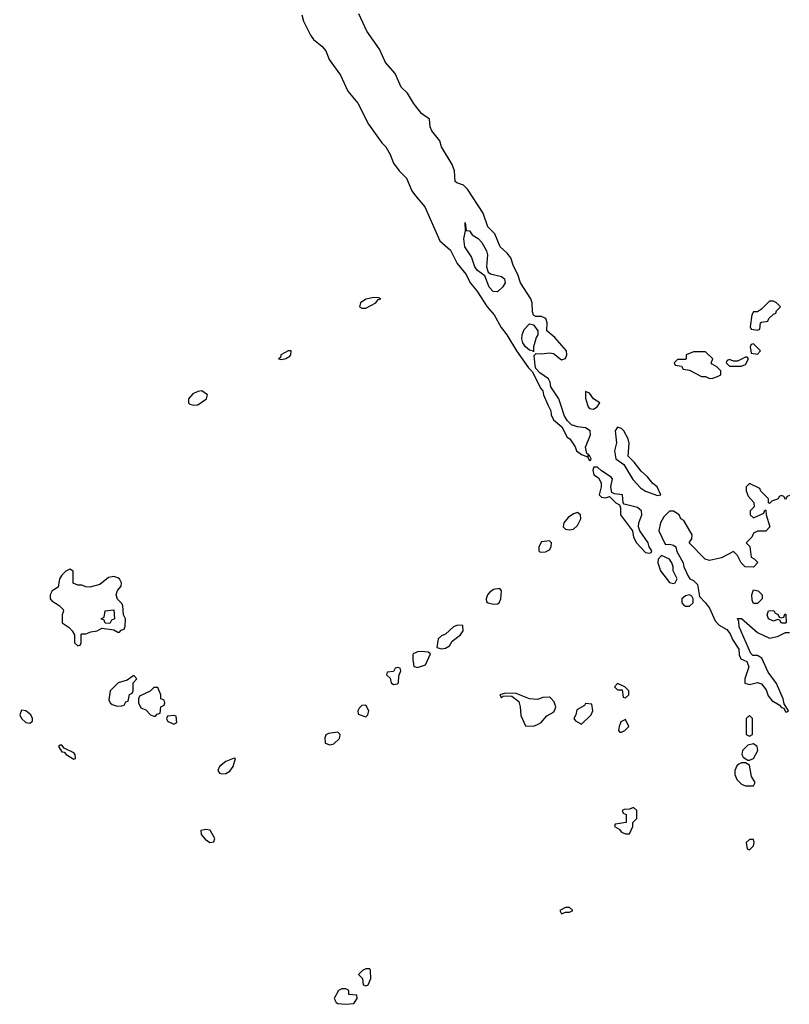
# Model space of a CAD drawing. Header units: inches. Extents: x 2701323 to 2964515, y 494916 to 722124.
# Tile 436 of 656: x 2858019 to 2861869, y 597001 to 601927. Entities that reach past the tile are written whole.
import ezdxf

# ---------------------------------------------------------------- set-up
doc = ezdxf.new("R2010")
doc.units = ezdxf.units.IN
doc.header["$MEASUREMENT"] = 0
for name, color, linetype in [('C8559', 7, 'Continuous'), ('C8569', 7, 'Continuous'), ('C8650', 7, 'Continuous'), ('C8660', 7, 'Continuous')]:
    doc.layers.add(name, color=color, linetype=linetype)

msp = doc.modelspace()

# ---------------------------------------------------------------- linework, layer by layer
at = {"layer": 'C8559', "color": 2, "elevation": 2}
for points in [[(2858883.3, 600000), (2858890, 599998), (2858906.7, 600000)], [(2860000, 598759.7), (2859990, 598755.3), (2859986, 598750), (2859986, 598726), (2859991.6, 598691.6), (2860000, 598689)]]:
    msp.add_lwpolyline(points, dxfattribs=at)
for points in [[(2858270, 599178), (2858250, 599168), (2858230, 599148), (2858218, 599130), (2858211.6, 599088.4), (2858182, 599070), (2858172, 599050), (2858172, 599030), (2858179.6, 599019.6), (2858216.9, 598996.9), (2858236, 598976), (2858238, 598970), (2858231.3, 598950), (2858232, 598910), (2858266.4, 598886.4), (2858282, 598870), (2858294, 598850), (2858294, 598810), (2858310, 598794), (2858322, 598798), (2858326, 598810), (2858326, 598850), (2858330, 598854), (2858350, 598854), (2858375.3, 598864.7), (2858406, 598870), (2858430, 598882), (2858490, 598874), (2858510, 598862), (2858518, 598862), (2858527.3, 598872.7), (2858542, 598878), (2858547.3, 598892.7), (2858548, 598930), (2858538, 598950), (2858534.6, 598994.6), (2858530, 599006), (2858508.4, 599028.4), (2858502, 599050), (2858508.4, 599071.6), (2858527.3, 599092.7), (2858528, 599110), (2858518, 599130), (2858510, 599135.3), (2858490, 599142), (2858463.6, 599136.4), (2858419.6, 599100.4), (2858370, 599088), (2858350, 599088.7), (2858330, 599098), (2858310, 599098), (2858287.3, 599107.3), (2858287.3, 599167.3)], [(2858470, 598906), (2858447.3, 598907.3), (2858442, 598922), (2858426, 598930), (2858442, 598938), (2858446, 598970), (2858490, 598974), (2858494, 598930), (2858478, 598922)], [(2859910, 598686), (2859898, 598682), (2859890, 598666), (2859858, 598662), (2859854, 598650), (2859872, 598632), (2859878, 598610), (2859890, 598601), (2859910, 598604.7), (2859914, 598610), (2859915.3, 598644.7), (2859926, 598670), (2859922, 598682)], [(2858590, 598646), (2858556.9, 598623.1), (2858512, 598610), (2858471.3, 598570), (2858464.7, 598524.7), (2858472, 598510), (2858481, 598501), (2858507.3, 598492.7), (2858530, 598494), (2858542, 598498), (2858550, 598514), (2858562, 598518), (2858568.7, 598551.3), (2858582, 598558), (2858586, 598570), (2858586, 598610), (2858606, 598630)], [(2858710, 598586), (2858690, 598586), (2858672.7, 598567.3), (2858618, 598542), (2858614, 598530), (2858614, 598510), (2858624.7, 598484.7), (2858650, 598474), (2858674, 598450), (2858690, 598442), (2858698, 598442), (2858707.3, 598452.7), (2858722, 598458), (2858726, 598490), (2858742, 598498), (2858746, 598510), (2858742, 598522), (2858726, 598530), (2858726, 598550)], [(2859750, 598498), (2859730, 598495.3), (2859716.9, 598483.1), (2859711.3, 598470), (2859712, 598452), (2859750, 598438.8), (2859761.2, 598450), (2859765.2, 598470)], [(2858027.5, 598472.5), (2858019.1, 598450), (2858027.7, 598430), (2858050, 598410.7), (2858070, 598406.8), (2858083.1, 598416.9), (2858083.7, 598430), (2858074.5, 598450), (2858050, 598469.4)], [(2858790, 598446), (2858758, 598442), (2858754, 598430), (2858758, 598418), (2858790, 598402), (2858806, 598410), (2858802, 598442)], [(2859610, 598362), (2859564, 598356), (2859551, 598349), (2859545.4, 598334.6), (2859547.5, 598307.5), (2859570, 598299.1), (2859590, 598304.9), (2859619, 598330), (2859622, 598350)], [(2858230, 598298), (2858222, 598298), (2858214, 598290), (2858230, 598264.7), (2858242, 598262), (2858252, 598250), (2858290, 598226.8), (2858298, 598230), (2858296, 598250), (2858290, 598259), (2858242, 598282)], [(2859092.7, 598232.7), (2859050, 598215.1), (2859019.1, 598190), (2859010.7, 598170), (2859018, 598158), (2859030, 598153.4), (2859050, 598156.4), (2859070, 598168), (2859086.6, 598190), (2859098, 598230)], [(2858950, 597875.1), (2858924.7, 597870), (2858927.3, 597850), (2858946.6, 597826.6), (2858970, 597811), (2858990, 597814), (2858995.3, 597830), (2858971.7, 597871.7)], [(2859770, 597178), (2859750, 597178), (2859734, 597170), (2859714, 597150), (2859734, 597130), (2859738, 597098), (2859750, 597094), (2859762, 597098), (2859775.3, 597130), (2859774, 597170)], [(2859650, 597078), (2859630, 597078), (2859614, 597070), (2859592, 597030), (2859602, 597010), (2859610, 597004.7), (2859650, 597001), (2859690, 597004.7), (2859708, 597030), (2859706, 597046), (2859666, 597050), (2859666, 597070)]]:
    msp.add_lwpolyline(points, close=True, dxfattribs=at)
at = {"layer": 'C8569', "color": 2, "elevation": 2}
for points in [[(2860662, 600000), (2860676, 599970), (2860678.8, 599950), (2860690, 599924.7), (2860732, 599890), (2860758, 599838), (2860771, 599830), (2860798, 599790), (2860804.7, 599770), (2860830, 599751.3), (2860859.6, 599739.6), (2860870, 599722), (2860876.4, 599723.6), (2860878, 599730), (2860870, 599746), (2860862, 599742), (2860866, 599750), (2860856.4, 599756.4), (2860849, 599789), (2860874.5, 599850), (2860872.3, 599870), (2860850, 599885.1), (2860809.6, 599889.6), (2860780.1, 599900.1), (2860759.3, 599919.3), (2860744.1, 599944.1), (2860726, 600000)], [(2860859.9, 600000), (2860862.8, 599990), (2860870, 599981), (2860890, 599978.8), (2860908.7, 599990), (2860915.3, 600000)], [(2861870, 599546), (2861858, 599542), (2861850, 599526), (2861842, 599542), (2861830, 599546), (2861818, 599542), (2861814, 599530), (2861782, 599518), (2861770, 599506), (2861766, 599510), (2861766, 599530), (2861727.3, 599567.3), (2861722, 599582), (2861670, 599606), (2861654, 599590), (2861654, 599570), (2861663.6, 599543.6), (2861691.6, 599511.6), (2861694, 599490), (2861674, 599470), (2861674, 599450), (2861690, 599434), (2861742, 599458), (2861747.3, 599472.7), (2861752.7, 599472.7), (2861754, 599450), (2861772, 599390), (2861752, 599368), (2861710, 599368), (2861690, 599358), (2861682, 599338), (2861654, 599310), (2861671.6, 599291.6), (2861678, 599238), (2861694, 599230), (2861712, 599212), (2861690, 599188), (2861648.9, 599188.9), (2861628, 599210), (2861610, 599246), (2861590, 599266), (2861530, 599234), (2861470, 599222), (2861448.4, 599228.4), (2861369.1, 599309.1), (2861382, 599330), (2861384, 599350), (2861342, 599422), (2861326, 599430), (2861318, 599450), (2861290, 599468.7), (2861270, 599468.7), (2861240.9, 599439.1), (2861224.9, 599410), (2861216, 599370), (2861246, 599306), (2861250, 599302), (2861270, 599302.8), (2861290, 599297.3), (2861301, 599290), (2861306.8, 599266.8), (2861338, 599210), (2861342, 599190), (2861363.6, 599143.6), (2861372, 599130), (2861390, 599121), (2861410, 599102), (2861420.7, 599040.7), (2861450.8, 599010), (2861470, 598982), (2861498.8, 598918.8), (2861518.5, 598898.5), (2861556, 598876), (2861573.8, 598853.8), (2861585.3, 598825.3), (2861617.3, 598777.3), (2861618.8, 598750), (2861626, 598730), (2861656.3, 598716.3), (2861667.3, 598690), (2861647.3, 598630), (2861647.5, 598607.5), (2861670, 598600.7), (2861710, 598610.5), (2861730, 598604.9), (2861753.5, 598573.5), (2861763.4, 598543.4), (2861781.3, 598521.3), (2861818.5, 598498.5), (2861830, 598486), (2861842, 598482), (2861850, 598464.7), (2861856.4, 598463.6), (2861866, 598470), (2861844, 598504), (2861838, 598530), (2861805.4, 598605.4), (2861763, 598663), (2861732.1, 598732.1), (2861710, 598746), (2861686.3, 598746.3), (2861676.5, 598756.5), (2861619.3, 598890), (2861616.4, 598916.4), (2861609.4, 598930.6), (2861630, 598931), (2861710, 598861), (2861770, 598832), (2861810, 598841), (2861850, 598861), (2861870, 598861)], [(2860000, 598689), (2860010, 598686), (2860050, 598698.8), (2860074.6, 598754.6), (2860062, 598762), (2860030, 598765.2), (2860010, 598764), (2860000, 598759.7)]]:
    msp.add_lwpolyline(points, dxfattribs=at)
for points in [[(2861010, 599888), (2860998, 599870), (2861004, 599810), (2860994, 599770), (2861001, 599730), (2861040.7, 599700.7), (2861086.7, 599626.7), (2861124.9, 599584.9), (2861150, 599567.3), (2861210, 599546), (2861226, 599550), (2861208.7, 599590), (2861186.6, 599606.6), (2861160.1, 599640.1), (2861127.7, 599667.7), (2861094, 599714), (2861063.7, 599743.7), (2861069, 599809), (2861064, 599830), (2861042, 599870), (2861030, 599882)], [(2860910, 599688.7), (2860892, 599688), (2860886.8, 599673.2), (2860891.3, 599650), (2860914.4, 599634.4), (2860927.3, 599610), (2860927.7, 599590), (2860918.8, 599550), (2860930, 599538.8), (2860950, 599534.8), (2860970, 599542), (2861002, 599510), (2861019.8, 599499.8), (2861025.4, 599485.4), (2861025.5, 599450), (2861084.9, 599370), (2861090, 599338), (2861104.9, 599310), (2861150, 599260.7), (2861170, 599258), (2861179, 599261), (2861182, 599270), (2861169, 599289), (2861164, 599310), (2861121.2, 599370), (2861114.5, 599390), (2861116.2, 599410), (2861131.8, 599450), (2861129.4, 599470), (2861110, 599487), (2861043.1, 599503.1), (2861038, 599510), (2861035.3, 599550), (2860994, 599554), (2860981.2, 599561.2), (2860976, 599590), (2860985.2, 599630), (2860978.4, 599638.4), (2860929.1, 599669.1)], [(2860810, 599461.2), (2860790, 599455.1), (2860763.4, 599436.6), (2860740.7, 599410), (2860738.8, 599390), (2860750, 599378.8), (2860770, 599374), (2860790, 599378.8), (2860810, 599396), (2860826.6, 599430), (2860824, 599450)], [(2860670, 599319.6), (2860630, 599314), (2860617, 599290), (2860615.5, 599270), (2860623.4, 599263.4), (2860650, 599264.9), (2860670, 599274), (2860678.7, 599290), (2860679.6, 599310)], [(2861230, 599246), (2861212.7, 599227.3), (2861212, 599210), (2861224.7, 599170), (2861270, 599112), (2861290, 599106.8), (2861298, 599110), (2861308, 599130), (2861288.9, 599168.9), (2861288.7, 599190), (2861282, 599210), (2861270, 599228)], [(2860422, 599082), (2860390, 599075.6), (2860370, 599062), (2860359.3, 599050), (2860353, 599030), (2860354.8, 599014.8), (2860362, 599010), (2860390, 599002.4), (2860410, 599003.8), (2860418, 599010), (2860425.6, 599030), (2860429.2, 599069.2)], [(2861370, 599048.7), (2861350, 599044), (2861331.3, 599030), (2861332, 599010), (2861339.6, 598999.6), (2861350, 598992), (2861370, 598992), (2861388, 599010), (2861388.7, 599030), (2861382, 599042)], [(2861690, 599006), (2861683.1, 599023.1), (2861682, 599050), (2861690, 599074), (2861714, 599070), (2861734, 599050), (2861734, 599030), (2861710, 599006)], [(2861830, 598934), (2861842, 598938), (2861847.3, 598952.7), (2861852.7, 598952.7), (2861854, 598910), (2861850, 598908), (2861830, 598908), (2861822, 598922), (2861810, 598926), (2861790, 598918), (2861766, 598930), (2861758, 598950), (2861766, 598970), (2861791.6, 598971.6), (2861798, 598958), (2861812.7, 598952.7), (2861818, 598938)], [(2860210, 598898), (2860190, 598889.3), (2860150, 598852.7), (2860130, 598844.5), (2860113.4, 598830), (2860106, 598786), (2860130, 598779.1), (2860150, 598782), (2860170, 598794.8), (2860183, 598817), (2860223.7, 598850), (2860237, 598870), (2860236.5, 598896.5)], [(2861010, 598606), (2860994, 598590), (2861010, 598574), (2861034, 598574), (2861038, 598538), (2861050, 598534), (2861066, 598550), (2861066, 598570), (2861046, 598590)], [(2860450, 598558), (2860422, 598550), (2860430, 598534), (2860438, 598542), (2860450, 598544.7), (2860482, 598542), (2860516, 598516), (2860522.8, 598490), (2860525.4, 598445.4), (2860550, 598394), (2860590, 598392), (2860610, 598401), (2860628, 598410), (2860656.4, 598443.6), (2860690, 598462), (2860695.3, 598470), (2860702, 598490), (2860693.6, 598513.6), (2860674.6, 598534.6), (2860670, 598538), (2860636.4, 598536.4), (2860610, 598526), (2860568.9, 598528.9), (2860503.6, 598556.4)], [(2860850, 598506), (2860844.7, 598495.3), (2860806.4, 598473.6), (2860802, 598450), (2860792, 598430), (2860799.6, 598419.6), (2860830, 598402), (2860878, 598450), (2860886, 598470), (2860882, 598502)], [(2861670, 598446), (2861654, 598430), (2861654, 598350), (2861670, 598342), (2861686, 598350), (2861686, 598430)], [(2861050, 598426), (2861026, 598414), (2861018, 598390), (2861014, 598370), (2861022, 598362), (2861030, 598362), (2861046, 598370), (2861066, 598390)], [(2861690, 598304), (2861662, 598298), (2861636, 598270), (2861631.3, 598250), (2861638, 598238), (2861662, 598222), (2861670, 598222), (2861690, 598231), (2861712, 598270), (2861708.7, 598290)], [(2861650, 598208.7), (2861630, 598208.7), (2861616.9, 598203.1), (2861606.4, 598193.6), (2861596, 598170), (2861596, 598150), (2861606, 598126), (2861630, 598102), (2861650, 598094), (2861690, 598094), (2861698, 598110), (2861680.2, 598140.2), (2861670, 598198)], [(2861090, 597986), (2861070, 597978), (2861043.6, 597976.4), (2861034, 597970), (2861038, 597958), (2861054, 597950), (2861054, 597910), (2860998, 597902), (2860994, 597890), (2861018, 597878), (2861030, 597862), (2861050, 597854), (2861070, 597854), (2861086, 597890), (2861086, 597910), (2861106, 597930), (2861106, 597970)], [(2861690, 597826), (2861670, 597826), (2861654, 597810), (2861658, 597778), (2861670, 597774), (2861690, 597794), (2861694, 597810)], [(2860770, 597486), (2860750, 597486), (2860722, 597470), (2860730, 597454), (2860750, 597462), (2860770, 597462), (2860786, 597470)]]:
    msp.add_lwpolyline(points, close=True, dxfattribs=at)
at = {"layer": 'C8650', "color": 2, "elevation": 2}
for points in [[(2859430, 601950.8), (2859439, 601919), (2859473.4, 601850), (2859488.5, 601828.5), (2859530, 601794.9), (2859550, 601770.6), (2859567.3, 601727.3), (2859624.4, 601650), (2859660.5, 601570), (2859710.4, 601510), (2859763.9, 601403.9), (2859830.5, 601310), (2859850.5, 601290), (2859871.9, 601251.9), (2859888.8, 601208.8), (2859918, 601170), (2859953.5, 601133.5), (2859980.5, 601070), (2860000, 601046.2)], [(2860000, 601496.6), (2859990, 601509.4), (2859959.2, 601559.2), (2859928, 601590), (2859897.1, 601657.1), (2859850, 601712.3), (2859818.8, 601778.8), (2859756.2, 601870), (2859716.1, 601956.1)], [(2858906.7, 600000), (2858910, 600000.4), (2858954.5, 600030), (2858959.3, 600050), (2858930, 600069.4), (2858910, 600067), (2858884.9, 600055.1), (2858864, 600030), (2858864, 600010), (2858870, 600004), (2858883.3, 600000)]]:
    msp.add_lwpolyline(points, dxfattribs=at)
for points in [[(2859790, 600537), (2859750, 600529.3), (2859724.9, 600510), (2859718.8, 600490), (2859730, 600483), (2859750, 600483.1), (2859801.2, 600510), (2859812.7, 600527.3), (2859826, 600530), (2859815.3, 600535.3)], [(2859378, 600270), (2859362, 600270), (2859326, 600250), (2859323.6, 600236.4), (2859314, 600230), (2859330, 600227.3), (2859350, 600231), (2859370, 600244), (2859376, 600250)]]:
    msp.add_lwpolyline(points, close=True, dxfattribs=at)
at = {"layer": 'C8660', "color": 2, "elevation": 2}
for points in [[(2860726, 600000), (2860716.2, 600030), (2860676, 600090), (2860672.7, 600112.7), (2860664, 600130), (2860620.7, 600160.7), (2860601.5, 600181.5), (2860597.5, 600197.5), (2860593.6, 600246.4), (2860602.7, 600257.3), (2860630, 600255.3), (2860670, 600260.3), (2860690, 600257.1), (2860730, 600225.5), (2860750, 600231.3), (2860757, 600250), (2860755.1, 600270), (2860696.8, 600336.8), (2860656, 600370), (2860657.6, 600410), (2860651.2, 600431.2), (2860630, 600442.4), (2860602, 600442), (2860589.1, 600449.1), (2860584.5, 600464.5), (2860583, 600510), (2860576.9, 600530), (2860524, 600610), (2860511.4, 600651.4), (2860490, 600694), (2860475.6, 600735.6), (2860458.4, 600758.4), (2860423, 600790), (2860395.6, 600855.6), (2860361.6, 600890), (2860338.3, 600958.3), (2860259, 601079), (2860238.9, 601098.9), (2860206, 601110), (2860198, 601118), (2860195.1, 601170), (2860182.7, 601202.7), (2860129.5, 601290), (2860120.2, 601320.2), (2860080.9, 601370), (2860072.3, 601390), (2860069.4, 601429.4), (2860030, 601458), (2860000, 601496.6)], [(2860000, 601046.2), (2860046, 600990), (2860121.3, 600821.3), (2860173.6, 600773.6), (2860207.8, 600707.8), (2860252.8, 600652.8), (2860272.2, 600610), (2860306.4, 600570), (2860358.4, 600490), (2860392.7, 600450), (2860427.7, 600387.7), (2860456.4, 600350), (2860504.9, 600270), (2860565.1, 600185.1), (2860584.9, 600164.9), (2860623.8, 600083.8), (2860636, 600070), (2860638.8, 600050), (2860662, 600000)], [(2860915.3, 600000), (2860922, 600010), (2860889.3, 600029.3), (2860870, 600058), (2860850, 600066), (2860850, 600034), (2860859.9, 600000)]]:
    msp.add_lwpolyline(points, dxfattribs=at)
for points in [[(2860410, 600565.1), (2860387.4, 600567.4), (2860368.5, 600588.5), (2860345.6, 600645.6), (2860310, 600672), (2860295.6, 600690), (2860280.1, 600740.1), (2860246, 600790), (2860240.7, 600830), (2860249.4, 600870), (2860248, 600912), (2860252, 600872), (2860270, 600871), (2860282.8, 600850), (2860312.3, 600832.3), (2860331.9, 600811.9), (2860354.6, 600770), (2860359.5, 600750), (2860354.9, 600690), (2860363, 600663), (2860375.2, 600655.2), (2860430, 600641.3), (2860443.8, 600630), (2860448.4, 600610), (2860437, 600590)], [(2861790, 600518), (2861770, 600518), (2861730, 600478), (2861710, 600466), (2861690, 600466), (2861682, 600450), (2861674, 600390), (2861678, 600378), (2861710, 600374), (2861722, 600378), (2861726, 600410), (2861730, 600414), (2861762, 600418), (2861767.3, 600432.7), (2861790, 600454), (2861802, 600458), (2861806, 600470), (2861826, 600490), (2861806, 600510)], [(2860590, 600266), (2860589, 600269), (2860570, 600272.7), (2860549.6, 600289.6), (2860536.2, 600310), (2860531.5, 600330), (2860533.3, 600350), (2860543.1, 600376.9), (2860570, 600406), (2860590, 600401), (2860611.3, 600370), (2860610.7, 600350), (2860602.8, 600337.2), (2860590.4, 600290.4)], [(2861450, 600266), (2861390, 600266), (2861354, 600250), (2861354, 600230), (2861350, 600226), (2861310, 600226), (2861294, 600210), (2861298, 600198), (2861330, 600194), (2861338, 600178), (2861370, 600174), (2861430, 600142), (2861450, 600142), (2861470, 600132), (2861487.3, 600132.7), (2861510, 600142), (2861526, 600150), (2861526, 600170), (2861506, 600190), (2861483.1, 600203.1), (2861478, 600210), (2861486, 600230)], [(2861690, 600306), (2861678, 600302), (2861674, 600290), (2861678, 600258), (2861710, 600254), (2861726, 600270)], [(2861658, 600238), (2861650, 600238), (2861610, 600218), (2861590, 600218), (2861570, 600226), (2861558, 600222), (2861554, 600210), (2861570, 600194), (2861630, 600194), (2861650, 600202), (2861666, 600230)]]:
    msp.add_lwpolyline(points, close=True, dxfattribs=at)

doc.saveas('drawing.dxf')
